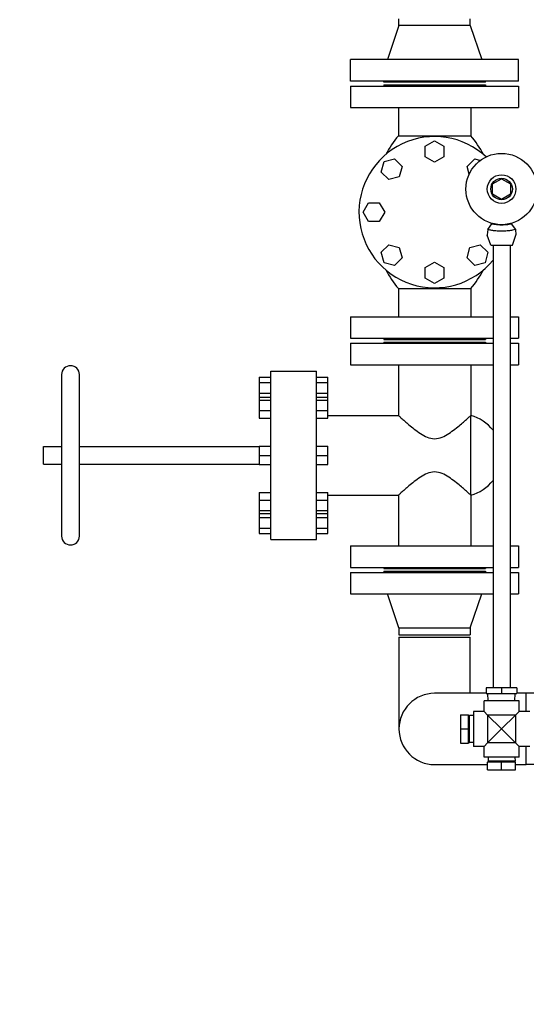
# Model space of a CAD drawing. Header units: inches. Extents: x 36 to 1719, y -84 to 1122.
# Tile 488 of 558: x 673 to 698, y 859 to 907. Entities that reach past the tile are written whole.
import ezdxf

# ---------------------------------------------------------------- set-up
doc = ezdxf.new("R2010")
doc.units = ezdxf.units.IN
doc.header["$LTSCALE"] = 48
doc.header["$MEASUREMENT"] = 0
doc.layers.add('Dimension (ANSI)', color=7, linetype='Continuous', lineweight=25)
doc.layers.add('Visible (ANSI)', color=7, linetype='Continuous', lineweight=30)
doc.styles.add('Note Text (ANSI)', font='tahoma.ttf')
doc.dimstyles.new('Architectural (ANSI)', dxfattribs={"dimscale": 48, "dimtxt": 0.125, "dimasz": 0.098425, "dimexe": 0.125, "dimexo": 0.0625, "dimgap": 0.031496, "dimtad": 0, "dimtih": 1, "dimtoh": 1, "dimdec": 4, "dimrnd": 1e-08, "dimzin": 3, "dimdsep": 46, "dimlunit": 4, "dimtxsty": 'Note Text (ANSI)', "dimcen": 0.09, "dimdle": 0.393701, "dimclrd": 256, "dimclre": 256, "dimclrt": 256, "dimadec": 0, "dimazin": 3, "dimtfac": 0.96, "dimtofl": 0, "dimtmove": 0, "dimatfit": 3, "dimfxl": 1, "dimfrac": 2, "dimtolj": 1, "dimtzin": 12, "dimlwd": -1, "dimlwe": -1, "dimarcsym": 0})

# ---------------------------------------------------------------- blocks, each defined once
blk = doc.blocks.new('*D22')
at = {"layer": 'Defpoints', "color": 0, "transparency": 16777216}
for p in [(690.014, 1004.053), (597.741, 757.491), (727.918, 757.491)]:
    blk.add_point(p, dxfattribs=at)
at = {"layer": 'Dimension (ANSI)', "transparency": 16777216}
for p, q in [((687.014, 1004.053), (591.741, 1004.053)), ((597.741, 999.328), (597.741, 903.572)), ((597.741, 762.216), (597.741, 892.973)), ((724.918, 757.491), (591.741, 757.491))]:
    blk.add_line(p, q, dxfattribs=at)
for points in [[(596.953, 999.328), (598.528, 999.328), (597.741, 1004.053)], [(596.953, 762.216), (598.528, 762.216), (597.741, 757.491)]]:
    blk.add_solid(points, dxfattribs=at)
at = {"layer": 'Dimension (ANSI)', "transparency": 16777216, "insert": (577.782, 902.06), "char_height": 6, "attachment_point": 1, "style": 'Note Text (ANSI)'}
blk.add_mtext('\\A1;20\'-6 9/16"', dxfattribs=at)

msp = doc.modelspace()

# ---------------------------------------------------------------- linework, layer by layer
at = {"layer": 'Visible (ANSI)'}
for p, q in [((691.29768, 906.8239), (691.29768, 907.1639)), ((694.79768, 906.8239), (694.79768, 907.1639)), ((691.29768, 906.8239), (690.73768, 905.1639)), ((694.79768, 906.8239), (691.29768, 906.8239)), ((694.79768, 906.8239), (695.35768, 905.1639)), ((697.17268, 905.1639), (688.92268, 905.1639)), ((688.92268, 904.1039), (688.92268, 905.1639)), ((697.17268, 904.1039), (697.17268, 905.1639)), ((697.17268, 904.1039), (688.92268, 904.1039)), ((688.92268, 903.8589), (697.17268, 903.8589)), ((688.92268, 903.8589), (688.92268, 902.7989)), ((690.54768, 904.0439), (690.54768, 904.1039)), ((695.54768, 904.0439), (690.54768, 904.0439)), ((690.54768, 903.9189), (695.54768, 903.9189)), ((690.54768, 903.9189), (690.54768, 903.8589)), ((695.54768, 904.0439), (695.54768, 904.1039)), ((695.54768, 903.9189), (695.54768, 903.8589)), ((697.17268, 903.8589), (697.17268, 902.7989)), ((688.92268, 902.7989), (697.17268, 902.7989)), ((691.26768, 902.7989), (691.26768, 901.4189)), ((694.82768, 902.7989), (694.82768, 901.4189)), ((691.26768, 901.4189), (694.82768, 901.4189)), ((692.59042, 900.9119), (693.04768, 901.1759)), ((692.59042, 900.3839), (692.59042, 900.9119)), ((693.04768, 901.1759), (693.50494, 900.9119)), ((693.50494, 900.9119), (693.50494, 900.3839)), ((693.04768, 900.1199), (692.59042, 900.3839)), ((693.50494, 900.3839), (693.04768, 900.1199)), ((690.4312, 899.63871), (690.56786, 900.14872)), ((690.56786, 900.14872), (691.07787, 900.28538)), ((691.07787, 900.28538), (691.45122, 899.91203)), ((691.45122, 899.91203), (691.31456, 899.40202)), ((694.64414, 899.91203), (695.0175, 900.28538)), ((694.74446, 899.53764), (694.64414, 899.91203)), ((695.0175, 900.28538), (695.29336, 900.21146)), ((690.80455, 899.26536), (690.4312, 899.63871)), ((691.31456, 899.40202), (690.80455, 899.26536)), ((695.89321, 899.05793), (696.33321, 899.31197)), ((695.89321, 898.54986), (695.89321, 899.05793)), ((696.33321, 899.31197), (696.77321, 899.05793)), ((696.77321, 899.05793), (696.77321, 898.54986)), ((696.33321, 898.29583), (695.89321, 898.54986)), ((696.77321, 898.54986), (696.33321, 898.29583)), ((689.54068, 897.6689), (689.80468, 898.12616)), ((689.80468, 898.12616), (690.33268, 898.12616)), ((690.33268, 898.12616), (690.59668, 897.6689)), ((689.80468, 897.21164), (689.54068, 897.6689)), ((690.59668, 897.6689), (690.33268, 897.21164)), ((690.33268, 897.21164), (689.80468, 897.21164)), ((695.65701, 896.81677), (695.86072, 897.09839)), ((696.80569, 897.09839), (697.00941, 896.81677)), ((695.65701, 896.81677), (695.63023, 896.55678)), ((695.80421, 896.0539), (695.63167, 896.54457)), ((696.86221, 896.0539), (697.03474, 896.54457)), ((697.00941, 896.81677), (697.03618, 896.55678)), ((690.4312, 895.69908), (690.80455, 896.07244)), ((690.80455, 896.07244), (691.31456, 895.93578)), ((694.7808, 895.93578), (695.29081, 896.07244)), ((695.29081, 896.07244), (695.66416, 895.69908)), ((695.80421, 896.0539), (696.86221, 896.0539)), ((695.91321, 896.0539), (695.91321, 874.32563)), ((696.75321, 896.0539), (696.75321, 874.32563)), ((690.56786, 895.18907), (690.4312, 895.69908)), ((691.31456, 895.93578), (691.45122, 895.42577)), ((694.64414, 895.42577), (694.7808, 895.93578)), ((695.66416, 895.69908), (695.52751, 895.18907)), ((691.07787, 895.05242), (690.56786, 895.18907)), ((691.45122, 895.42577), (691.07787, 895.05242)), ((692.59042, 894.9539), (693.04768, 895.2179)), ((693.04768, 895.2179), (693.50494, 894.9539)), ((695.0175, 895.05242), (694.64414, 895.42577)), ((695.52751, 895.18907), (695.0175, 895.05242)), ((692.59042, 894.4259), (692.59042, 894.9539)), ((693.50494, 894.9539), (693.50494, 894.4259)), ((693.04768, 894.1619), (692.59042, 894.4259)), ((693.50494, 894.4259), (693.04768, 894.1619)), ((691.26768, 893.9189), (694.82768, 893.9189)), ((691.26768, 893.9189), (691.26768, 892.5389)), ((694.82768, 893.9189), (694.82768, 892.5389)), ((688.92268, 892.5389), (695.91321, 892.5389)), ((688.92268, 892.5389), (688.92268, 891.4789)), ((696.75321, 892.5389), (697.17268, 892.5389)), ((697.17268, 892.5389), (697.17268, 891.4789)), ((688.92268, 891.4789), (695.91321, 891.4789)), ((688.92268, 891.2339), (695.91321, 891.2339)), ((688.92268, 891.2339), (688.92268, 890.1739)), ((690.54768, 891.4789), (690.54768, 891.4189)), ((690.54768, 891.4189), (695.54768, 891.4189)), ((690.54768, 891.2939), (695.54768, 891.2939)), ((690.54768, 891.2939), (690.54768, 891.2339)), ((695.54768, 891.4789), (695.54768, 891.4189)), ((695.54768, 891.2939), (695.54768, 891.2339)), ((696.75321, 891.4789), (697.17268, 891.4789)), ((696.75321, 891.2339), (697.17268, 891.2339)), ((697.17268, 891.2339), (697.17268, 890.1739)), ((685.00268, 881.6089), (685.00268, 889.8589)), ((685.00268, 889.8589), (687.24268, 889.8589)), ((687.24268, 881.6089), (687.24268, 889.8589)), ((688.92268, 890.1739), (695.91321, 890.1739)), ((691.26768, 890.1739), (691.26768, 887.6919)), ((694.82768, 890.1739), (694.82768, 887.6919)), ((696.75321, 890.1739), (697.17268, 890.1739)), ((674.73768, 889.6939), (674.73768, 881.7739)), ((675.61768, 881.7739), (675.61768, 889.6939)), ((684.44268, 889.5719), (685.00268, 889.5719)), ((684.44268, 889.5719), (684.44268, 889.3079)), ((684.44268, 889.3079), (685.00268, 889.3079)), ((684.44268, 889.3079), (684.44268, 888.7799)), ((687.24268, 889.5719), (687.80268, 889.5719)), ((687.24268, 889.3079), (687.80268, 889.3079)), ((687.80268, 889.3079), (687.80268, 889.5719)), ((687.80268, 888.7799), (687.80268, 889.3079)), ((684.44268, 888.7799), (685.00268, 888.7799)), ((684.44268, 888.7799), (684.44268, 888.58443)), ((687.24268, 888.7799), (687.80268, 888.7799)), ((687.80268, 888.58443), (687.80268, 888.7799)), ((684.44268, 888.58443), (685.00268, 888.58443)), ((684.44268, 888.58443), (684.44268, 888.44777)), ((684.44268, 888.44777), (685.00268, 888.44777)), ((684.44268, 888.44777), (684.44268, 887.93776)), ((687.24268, 888.58443), (687.80268, 888.58443)), ((687.24268, 888.44777), (687.80268, 888.44777)), ((687.80268, 888.44777), (687.80268, 888.58443)), ((687.80268, 887.93776), (687.80268, 888.44777)), ((684.44268, 887.93776), (685.00268, 887.93776)), ((684.44268, 887.93776), (684.44268, 887.56441)), ((687.24268, 887.93776), (687.80268, 887.93776)), ((687.80268, 887.56441), (687.80268, 887.93776)), ((684.44268, 887.56441), (685.00268, 887.56441)), ((687.24268, 887.56441), (687.80268, 887.56441)), ((687.80268, 887.6919), (691.26768, 887.6919)), ((694.82768, 883.7759), (694.82768, 887.6919)), ((673.85768, 885.2939), (673.85768, 886.1739)), ((673.85768, 886.1739), (674.73768, 886.1739)), ((675.61768, 886.1739), (684.44268, 886.1739)), ((684.44268, 886.19116), (685.00268, 886.19116)), ((684.44268, 886.19116), (684.44268, 885.7339)), ((687.24268, 886.19116), (687.80268, 886.19116)), ((687.80268, 885.7339), (687.80268, 886.19116)), ((684.44268, 885.7339), (685.00268, 885.7339)), ((684.44268, 885.7339), (684.44268, 885.27664)), ((687.24268, 885.7339), (687.80268, 885.7339)), ((687.80268, 885.27664), (687.80268, 885.7339)), ((673.85768, 885.2939), (674.73768, 885.2939)), ((675.61768, 885.2939), (684.44268, 885.2939)), ((684.44268, 885.27664), (685.00268, 885.27664)), ((687.24268, 885.27664), (687.80268, 885.27664)), ((684.44268, 883.90338), (685.00268, 883.90338)), ((684.44268, 883.90338), (684.44268, 883.53003)), ((684.44268, 883.53003), (685.00268, 883.53003)), ((684.44268, 883.53003), (684.44268, 883.02002)), ((687.24268, 883.90338), (687.80268, 883.90338)), ((687.24268, 883.53003), (687.80268, 883.53003)), ((687.80268, 883.53003), (687.80268, 883.90338)), ((687.80268, 883.7759), (691.26768, 883.7759)), ((687.80268, 883.02002), (687.80268, 883.53003)), ((691.26768, 883.7759), (691.26768, 881.2939)), ((694.82768, 883.7759), (694.82768, 881.2939)), ((684.44268, 883.02002), (685.00268, 883.02002)), ((684.44268, 883.02002), (684.44268, 882.88337)), ((687.24268, 883.02002), (687.80268, 883.02002)), ((687.80268, 882.88337), (687.80268, 883.02002)), ((684.44268, 882.88337), (685.00268, 882.88337)), ((684.44268, 882.88337), (684.44268, 882.6879)), ((684.44268, 882.6879), (685.00268, 882.6879)), ((684.44268, 882.6879), (684.44268, 882.1599)), ((687.24268, 882.88337), (687.80268, 882.88337)), ((687.24268, 882.6879), (687.80268, 882.6879)), ((687.80268, 882.6879), (687.80268, 882.88337)), ((687.80268, 882.1599), (687.80268, 882.6879)), ((684.44268, 882.1599), (685.00268, 882.1599)), ((684.44268, 882.1599), (684.44268, 881.8959)), ((687.24268, 882.1599), (687.80268, 882.1599)), ((687.80268, 881.8959), (687.80268, 882.1599)), ((684.44268, 881.8959), (685.00268, 881.8959)), ((685.00268, 881.6089), (687.24268, 881.6089)), ((687.24268, 881.8959), (687.80268, 881.8959)), ((688.92268, 881.2939), (695.91321, 881.2939)), ((688.92268, 881.2939), (688.92268, 880.2339)), ((696.75321, 881.2939), (697.17268, 881.2939)), ((697.17268, 881.2939), (697.17268, 880.2339)), ((688.92268, 880.2339), (695.91321, 880.2339)), ((690.54768, 880.2339), (690.54768, 880.1739)), ((690.54768, 880.1739), (695.54768, 880.1739)), ((690.54768, 880.0489), (695.54768, 880.0489)), ((690.54768, 880.0489), (690.54768, 879.9889)), ((695.54768, 880.2339), (695.54768, 880.1739)), ((695.54768, 880.0489), (695.54768, 879.9889)), ((696.75321, 880.2339), (697.17268, 880.2339)), ((688.92268, 879.9889), (695.91321, 879.9889)), ((688.92268, 879.9889), (688.92268, 878.9289)), ((696.75321, 879.9889), (697.17268, 879.9889)), ((697.17268, 879.9889), (697.17268, 878.9289)), ((688.92268, 878.9289), (695.91321, 878.9289)), ((691.29768, 877.2689), (690.73768, 878.9289)), ((694.79768, 877.2689), (695.35768, 878.9289)), ((696.75321, 878.9289), (697.17268, 878.9289)), ((691.29768, 877.2689), (694.79768, 877.2689)), ((691.29768, 877.2689), (691.29768, 876.9289)), ((694.79768, 877.2689), (694.79768, 876.9289)), ((691.29768, 876.9289), (694.79768, 876.9289)), ((691.29768, 876.8039), (694.79768, 876.8039)), ((691.29768, 876.8039), (691.29768, 872.3039)), ((694.79768, 874.0539), (694.79768, 876.8039)), ((695.58518, 874.32563), (695.58518, 874.05004)), ((696.33321, 874.32563), (695.58518, 874.32563)), ((696.33321, 874.32563), (696.33321, 874.05004)), ((697.08124, 874.32563), (696.33321, 874.32563)), ((697.08124, 874.32563), (697.08124, 874.05004)), ((695.58518, 874.0539), (693.04768, 874.0539)), ((695.58518, 874.05004), (696.33321, 874.05004)), ((695.67586, 873.6839), (695.66441, 874.05004)), ((696.33321, 874.05004), (697.08124, 874.05004)), ((696.99056, 873.6839), (697.002, 874.05004)), ((697.54768, 874.0539), (697.08124, 874.0539)), ((697.54768, 873.1649), (697.54768, 874.0539)), ((697.54768, 873.1649), (697.54768, 874.0539)), ((706.54768, 874.0539), (697.54768, 874.0539)), ((697.19421, 873.6839), (695.47221, 873.6839)), ((695.47221, 873.1649), (695.47221, 873.6839)), ((697.19421, 873.1649), (697.19421, 873.6839)), ((694.32321, 872.9939), (694.70321, 872.9939)), ((694.32321, 872.9939), (694.32321, 872.3039)), ((694.70321, 872.3039), (694.70321, 872.9939)), ((694.70321, 872.96727), (694.75655, 872.96727)), ((694.75655, 871.64053), (694.75655, 872.96727)), ((694.95321, 872.96112), (694.75655, 872.96727)), ((694.95321, 873.1649), (694.95321, 871.4429)), ((695.47221, 873.1649), (694.95321, 873.1649)), ((695.64921, 872.9879), (695.47221, 873.1649)), ((695.64921, 872.9879), (695.64921, 871.6199)), ((696.33321, 872.3039), (695.64921, 872.9879)), ((697.01721, 872.9879), (695.64921, 872.9879)), ((697.01721, 872.9879), (696.33321, 872.3039)), ((697.19421, 873.1649), (697.01721, 872.9879)), ((697.01721, 872.9879), (697.01721, 871.6199)), ((697.71321, 873.1649), (697.19421, 873.1649)), ((694.32321, 872.3039), (694.70321, 872.3039)), ((694.32321, 872.3039), (694.32321, 871.6139)), ((694.70321, 871.6139), (694.70321, 872.3039)), ((695.64921, 871.6199), (696.33321, 872.3039)), ((696.33321, 872.3039), (697.01721, 871.6199)), ((694.32321, 871.6139), (694.70321, 871.6139)), ((694.70321, 871.64053), (694.75655, 871.64053)), ((694.95321, 871.64667), (694.75655, 871.64053)), ((695.47221, 871.4429), (694.95321, 871.4429)), ((695.47221, 871.4429), (695.64921, 871.6199)), ((695.47221, 870.9239), (695.47221, 871.4429)), ((697.01721, 871.6199), (695.64921, 871.6199)), ((697.01721, 871.6199), (697.19421, 871.4429)), ((697.71321, 871.4429), (697.19421, 871.4429)), ((697.19421, 870.9239), (697.19421, 871.4429)), ((697.54768, 870.5539), (697.54768, 871.4429)), ((697.54768, 870.5539), (697.54768, 871.4429)), ((697.19421, 870.9239), (695.47221, 870.9239)), ((695.67598, 870.9239), (695.66984, 870.72724)), ((696.99043, 870.9239), (696.99658, 870.72724)), ((693.04768, 870.5539), (695.64321, 870.5539)), ((696.33321, 870.6739), (695.64321, 870.6739)), ((695.64321, 870.2939), (695.64321, 870.6739)), ((696.99658, 870.72724), (695.66984, 870.72724)), ((695.66984, 870.6739), (695.66984, 870.72724)), ((697.02321, 870.6739), (696.33321, 870.6739)), ((696.33321, 870.2939), (696.33321, 870.6739)), ((696.99658, 870.6739), (696.99658, 870.72724)), ((697.02321, 870.2939), (697.02321, 870.6739)), ((697.02321, 870.5539), (697.54768, 870.5539)), ((706.54768, 870.5539), (697.54768, 870.5539)), ((695.64321, 870.2939), (696.33321, 870.2939)), ((696.33321, 870.2939), (697.02321, 870.2939))]:
    msp.add_line(p, q, dxfattribs=at)
for radius in [1.75, 0.70312, 0.529]:
    msp.add_circle((696.33321, 898.8039), radius, dxfattribs=at)
for centre, radius, start, end in [((693.04768, 897.6689), 3.7125, 46.989113, 320.521076), ((695.82288, 897.6689), 5.9002, 140.537564, 151.322719), ((690.27249, 897.6689), 5.9002, 28.677281, 39.462436), ((693.04768, 897.6689), 3.7125, 350.914188, 351.126314), ((695.65821, 896.5539), 0.02812, 174.119464, 199.373004), ((697.00821, 896.5539), 0.02812, 340.626996, 5.880536), ((695.82288, 897.6689), 5.9002, 208.677281, 219.462436), ((690.27249, 897.6689), 5.9002, 320.537564, 331.322719), ((675.17768, 889.6939), 0.44, 0, 180), ((694.29976, 885.7339), 2.02792, 37.286551, 74.910573), ((694.29976, 885.7339), 2.02792, 285.089427, 322.713449), ((675.17768, 881.7739), 0.44, 180, 0), ((693.04768, 872.3039), 1.75, 90, 270), ((693.04768, 872.3039), 1.75, 90, 270)]:
    msp.add_arc(centre, radius, start, end, dxfattribs=at)
for points, knots in [([(695.86072, 897.09839), (695.86072, 897.09839), (695.86131, 897.09827), (695.8677, 897.09706), (695.88434, 897.09386), (695.93655, 897.08504), (695.97038, 897.0797), (696.05695, 897.06859), (696.11056, 897.06303), (696.21735, 897.05608), (696.2684, 897.0542), (696.32429, 897.05391), (696.32875, 897.0539), (696.33321, 897.0539)], [5.5811994, 5.5811994, 5.5811994, 5.5811994, 5.6819407, 5.6819407, 6.1268468, 6.1268468, 6.54396476, 6.54396476, 7.01498724, 7.01498724, 7.40697851, 7.40697851, 7.44096537, 7.44096537, 7.44096537, 7.44096537]), ([(696.33321, 897.0539), (696.38199, 897.0539), (696.43067, 897.05534), (696.53513, 897.0613), (696.58897, 897.06641), (696.68288, 897.07772), (696.72196, 897.08376), (696.7788, 897.09327), (696.79659, 897.09666), (696.8048, 897.09822), (696.8057, 897.09838), (696.8057, 897.09838)], [0, 0, 0, 0, 0.37173145, 0.37173145, 0.8320019, 0.8320019, 1.29104799, 1.29104799, 1.73574961, 1.73574961, 1.8600549, 1.8600549, 1.8600549, 1.8600549]), ([(697.00941, 896.81675), (697.00941, 896.81673), (697.00205, 896.81484), (696.9646, 896.80552), (696.92453, 896.79575), (696.81539, 896.77411), (696.7475, 896.76258), (696.59406, 896.74437), (696.51056, 896.73778), (696.3398, 896.73249), (696.2548, 896.73357), (696.09104, 896.74262), (696.01409, 896.75045), (695.87826, 896.7692), (695.82019, 896.77989), (695.73755, 896.79707), (695.70889, 896.80387), (695.67045, 896.81327), (695.65981, 896.81605), (695.65749, 896.81665), (695.65717, 896.81673), (695.65701, 896.81677), (695.65701, 896.81677)], [5.53522995, 5.53522995, 5.53522995, 5.53522995, 5.98211584, 5.98211584, 6.68001819, 6.68001819, 7.36987131, 7.36987131, 8.03958684, 8.03958684, 8.6842795, 8.6842795, 9.32724605, 9.32724605, 9.96088165, 9.96088165, 10.4645359, 10.4645359, 10.93791123, 10.93791123, 10.93791123, 11.00385261, 11.00385261, 11.00385261, 11.00385261]), ([(691.26768, 887.6919), (691.26768, 887.6919), (691.28005, 887.68063), (691.32929, 887.63603), (691.36614, 887.60272), (691.46006, 887.51869), (691.51721, 887.46789), (691.64515, 887.35609), (691.71592, 887.29511), (691.86837, 887.16718), (691.9564, 887.09503), (692.14527, 886.94886), (692.24602, 886.87477), (692.45683, 886.73791), (692.5664, 886.67516), (692.79657, 886.58089), (692.91722, 886.5496), (693.17815, 886.5496), (693.29879, 886.58089), (693.52896, 886.67516), (693.63853, 886.73791), (693.84934, 886.87477), (693.9501, 886.94886), (694.13897, 887.09503), (694.227, 887.16718), (694.37945, 887.29511), (694.45022, 887.35609), (694.57815, 887.46789), (694.63531, 887.51869), (694.72922, 887.60272), (694.76607, 887.63603), (694.81531, 887.68063), (694.82768, 887.6919), (694.82768, 887.6919)], [38.20676081, 38.20676081, 38.20676081, 38.20676081, 39.12296647, 39.12296647, 40.03917212, 40.03917212, 40.95537778, 40.95537778, 41.87158343, 41.87158343, 42.86571582, 42.86571582, 43.8598482, 43.8598482, 44.85398059, 44.85398059, 45.84811297, 45.84811297, 46.84224536, 46.84224536, 47.83637774, 47.83637774, 48.83051013, 48.83051013, 49.82464251, 49.82464251, 50.74084817, 50.74084817, 51.65705382, 51.65705382, 52.57325948, 52.57325948, 53.48946514, 53.48946514, 53.48946514, 53.48946514]), ([(694.82768, 883.7759), (694.82768, 883.7759), (694.81531, 883.78717), (694.76607, 883.83176), (694.72922, 883.86507), (694.63531, 883.94911), (694.57815, 883.99991), (694.45022, 884.11171), (694.37945, 884.17268), (694.227, 884.30062), (694.13897, 884.37276), (693.9501, 884.51893), (693.84934, 884.59303), (693.63853, 884.72988), (693.52896, 884.79264), (693.29879, 884.88691), (693.17815, 884.9182), (692.91722, 884.9182), (692.79657, 884.88691), (692.5664, 884.79264), (692.45683, 884.72988), (692.24602, 884.59303), (692.14527, 884.51893), (691.9564, 884.37276), (691.86837, 884.30062), (691.71592, 884.17268), (691.64515, 884.11171), (691.51721, 883.99991), (691.46006, 883.94911), (691.36614, 883.86507), (691.32929, 883.83176), (691.28005, 883.78717), (691.26768, 883.7759), (691.26768, 883.7759)], [7.64135216, 7.64135216, 7.64135216, 7.64135216, 8.55755782, 8.55755782, 9.47376347, 9.47376347, 10.38996913, 10.38996913, 11.30617479, 11.30617479, 12.30030717, 12.30030717, 13.29443955, 13.29443955, 14.28857194, 14.28857194, 15.28270432, 15.28270432, 16.27683671, 16.27683671, 17.27096909, 17.27096909, 18.26510148, 18.26510148, 19.25923386, 19.25923386, 20.17543952, 20.17543952, 21.09164518, 21.09164518, 22.00785083, 22.00785083, 22.92405649, 22.92405649, 22.92405649, 22.92405649])]:
    msp.add_open_spline(points, degree=3, knots=knots, dxfattribs=at)

# ---------------------------------------------------------------- dimensions: what is measured, and where the dimension line sits
at = {"layer": 'Dimension (ANSI)'}
dim = msp.add_linear_dim(base=(597.7408, 757.4914), p1=(690.01418, 1004.0529), p2=(727.91768, 757.4914), angle=270, dimstyle='Architectural (ANSI)', override={"dimgap": 0.031496, "dimdec": 4, "dimlfac": 1, "dimtol": 0, "dimlim": 0, "dimtp": 0, "dimtm": 0, "dimtdec": 2, "dimatfit": 1}, dxfattribs=at)
dim.commit()
dim.dimension.update_dxf_attribs({"geometry": '*D22', "text_midpoint": (597.7408, 898.27215), "dimtype": 160})

doc.saveas('drawing.dxf')
